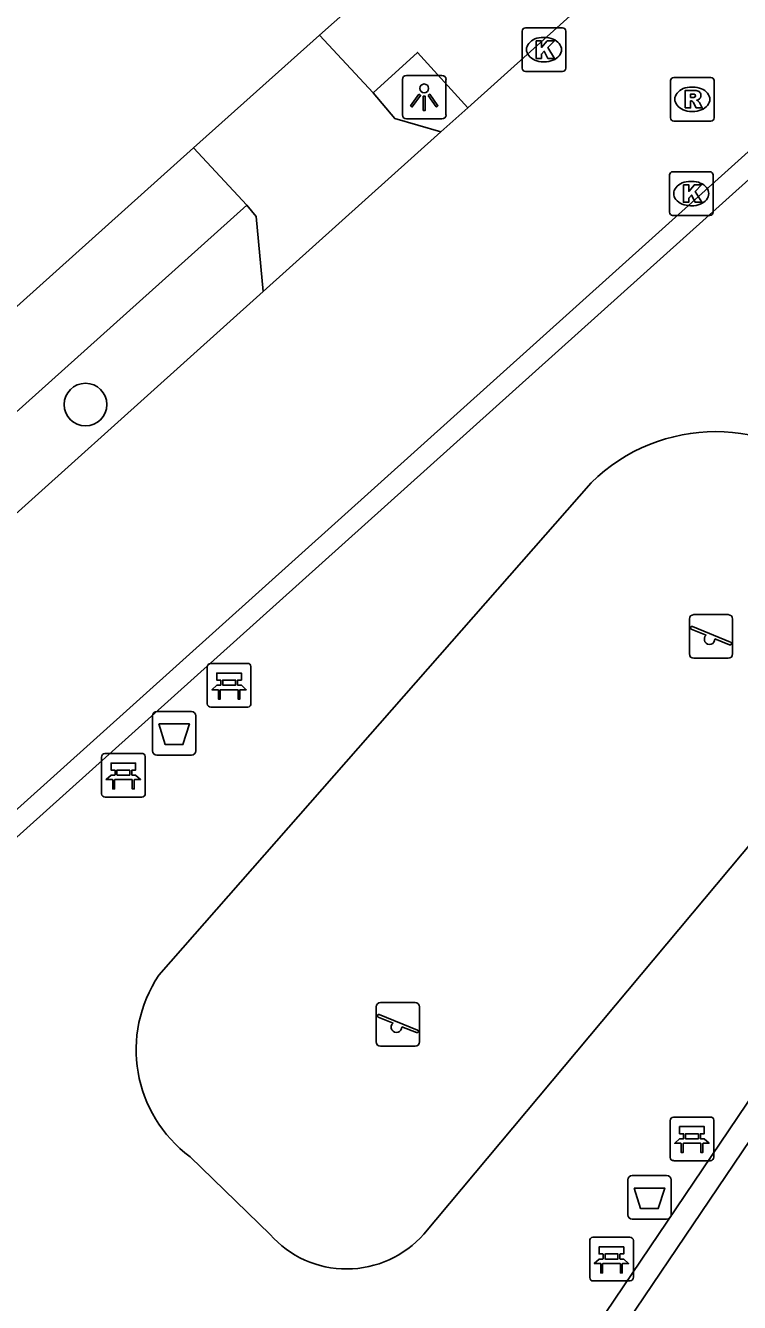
# Model space of a CAD drawing. Extents: x 163268 to 164360, y 381529 to 382285.
# Drawn here: x 164024.24 to 164040.58, y 381758.41 to 381787.65 of the extents above; entities that cross this region are included whole.
import ezdxf

# ---------------------------------------------------------------- set-up
doc = ezdxf.new("R2010")
doc.units = 0
for name, color, linetype in [('IMGEO_Afvalbak', 7, 'Continuous'), ('IMGEO_Bank', 7, 'Continuous'), ('IMGEO_Boom', 7, 'Continuous'), ('IMGEO_Groenvoorziening', 7, 'Continuous'), ('IMGEO_Haag', 7, 'Continuous'), ('IMGEO_Kolk', 7, 'Continuous'), ('IMGEO_Lichtpunt', 7, 'Continuous'), ('IMGEO_Rijbaan_lokaal_open', 7, 'Continuous'), ('IMGEO_Rioolput', 7, 'Continuous'), ('IMGEO_Speelvoorziening', 7, 'Continuous'), ('IMGEO_Voetpad_open', 7, 'Continuous')]:
    doc.layers.add(name, color=color, linetype=linetype)

msp = doc.modelspace()

# ---------------------------------------------------------------- linework, layer by layer
at = {"layer": 'IMGEO_Afvalbak'}
for p, q in [((164027.143, 381771.042), (164027.143, 381771.842)), ((164027.143, 381771.842), (164027.143, 381771.042)), ((164027.243, 381771.942), (164028.033, 381771.942)), ((164028.033, 381771.942), (164027.243, 381771.942)), ((164028.133, 381771.842), (164028.133, 381771.042)), ((164028.133, 381771.042), (164028.133, 381771.842)), ((164028.033, 381770.942), (164027.243, 381770.942)), ((164027.243, 381770.942), (164028.033, 381770.942)), ((164038.022, 381760.412), (164038.022, 381761.212)), ((164038.022, 381761.212), (164038.022, 381760.412)), ((164038.122, 381761.312), (164038.912, 381761.312)), ((164038.912, 381761.312), (164038.122, 381761.312)), ((164039.012, 381761.212), (164039.012, 381760.412)), ((164039.012, 381760.412), (164039.012, 381761.212)), ((164038.912, 381760.312), (164038.122, 381760.312)), ((164038.122, 381760.312), (164038.912, 381760.312))]:
    msp.add_line(p, q, dxfattribs=at)
for points in [[(164027.286, 381771.656), (164027.99, 381771.656), (164027.841, 381771.186), (164027.435, 381771.186), (164027.286, 381771.656)], [(164038.165, 381761.026), (164038.869, 381761.026), (164038.72, 381760.556), (164038.314, 381760.556), (164038.165, 381761.026)]]:
    msp.add_lwpolyline(points, dxfattribs=at)
for centre, start, end in [((164027.243, 381771.842), 90, 180), ((164027.243, 381771.842), 90, 180), ((164028.033, 381771.842), 0, 90), ((164028.033, 381771.842), 360, 90), ((164027.243, 381771.042), 180, 270), ((164027.243, 381771.042), 180, 270), ((164028.033, 381771.042), 270, 0), ((164028.033, 381771.042), 270, 0), ((164038.122, 381761.212), 90, 180), ((164038.122, 381761.212), 90, 180), ((164038.912, 381761.212), 0, 90), ((164038.912, 381761.212), 360, 90), ((164038.122, 381760.412), 180, 270), ((164038.122, 381760.412), 180, 270), ((164038.912, 381760.412), 270, 0), ((164038.912, 381760.412), 270, 0)]:
    msp.add_arc(centre, 0.1, start, end, dxfattribs=at)
at = {"layer": 'IMGEO_Bank'}
for p, q in [((164028.398, 381772.119), (164028.398, 381772.96)), ((164028.398, 381772.96), (164028.398, 381772.119)), ((164028.473, 381773.044), (164029.314, 381773.044)), ((164029.314, 381773.044), (164028.473, 381773.044)), ((164029.398, 381772.969), (164029.398, 381772.128)), ((164029.398, 381772.128), (164029.398, 381772.969)), ((164028.707, 381772.55), (164028.707, 381772.656)), ((164028.751, 381772.656), (164028.751, 381772.55)), ((164029.039, 381772.662), (164028.757, 381772.662)), ((164029.045, 381772.55), (164029.045, 381772.656)), ((164029.089, 381772.656), (164029.089, 381772.55)), ((164029.095, 381772.442), (164028.702, 381772.442)), ((164028.757, 381772.544), (164029.039, 381772.544)), ((164029.323, 381772.044), (164028.482, 381772.044)), ((164028.482, 381772.044), (164029.323, 381772.044)), ((164025.978, 381770.058), (164025.978, 381770.899)), ((164025.978, 381770.899), (164025.978, 381770.058)), ((164026.053, 381770.983), (164026.894, 381770.983)), ((164026.894, 381770.983), (164026.053, 381770.983)), ((164026.978, 381770.908), (164026.978, 381770.067)), ((164026.978, 381770.067), (164026.978, 381770.908)), ((164026.287, 381770.489), (164026.287, 381770.595)), ((164026.331, 381770.595), (164026.331, 381770.489)), ((164026.619, 381770.601), (164026.337, 381770.601)), ((164026.625, 381770.489), (164026.625, 381770.595)), ((164026.669, 381770.595), (164026.669, 381770.489)), ((164026.675, 381770.381), (164026.282, 381770.381)), ((164026.337, 381770.483), (164026.619, 381770.483)), ((164026.903, 381769.983), (164026.062, 381769.983)), ((164026.062, 381769.983), (164026.903, 381769.983)), ((164039.067, 381762.654), (164039.908, 381762.654)), ((164039.908, 381762.654), (164039.067, 381762.654)), ((164038.992, 381761.729), (164038.992, 381762.57)), ((164038.992, 381762.57), (164038.992, 381761.729)), ((164039.992, 381762.579), (164039.992, 381761.738)), ((164039.992, 381761.738), (164039.992, 381762.579)), ((164039.689, 381762.052), (164039.296, 381762.052)), ((164039.301, 381762.16), (164039.301, 381762.266)), ((164039.345, 381762.266), (164039.345, 381762.16)), ((164039.633, 381762.272), (164039.351, 381762.272)), ((164039.351, 381762.154), (164039.633, 381762.154)), ((164039.639, 381762.16), (164039.639, 381762.266)), ((164039.683, 381762.266), (164039.683, 381762.16)), ((164039.917, 381761.654), (164039.076, 381761.654)), ((164039.076, 381761.654), (164039.917, 381761.654)), ((164037.15, 381758.975), (164037.15, 381759.816)), ((164037.15, 381759.816), (164037.15, 381758.975)), ((164037.225, 381759.9), (164038.066, 381759.9)), ((164038.066, 381759.9), (164037.225, 381759.9)), ((164038.15, 381759.825), (164038.15, 381758.984)), ((164038.15, 381758.984), (164038.15, 381759.825)), ((164037.459, 381759.406), (164037.459, 381759.512)), ((164037.503, 381759.512), (164037.503, 381759.406)), ((164037.791, 381759.518), (164037.509, 381759.518)), ((164037.509, 381759.4), (164037.791, 381759.4)), ((164037.797, 381759.406), (164037.797, 381759.512)), ((164037.841, 381759.512), (164037.841, 381759.406)), ((164037.847, 381759.298), (164037.454, 381759.298)), ((164038.075, 381758.9), (164037.234, 381758.9)), ((164037.234, 381758.9), (164038.075, 381758.9))]:
    msp.add_line(p, q, dxfattribs=at)
for points in [[(164028.701, 381772.662), (164028.615, 381772.662), (164028.615, 381772.823), (164029.178, 381772.823), (164029.178, 381772.662), (164029.095, 381772.662)], [(164028.645, 381772.442), (164028.503, 381772.442), (164028.615, 381772.544), (164028.701, 381772.544)], [(164028.695, 381772.435), (164028.695, 381772.228), (164028.652, 381772.228), (164028.652, 381772.435)], [(164029.095, 381772.544), (164029.178, 381772.544), (164029.29, 381772.442), (164029.151, 381772.442)], [(164029.145, 381772.435), (164029.145, 381772.228), (164029.101, 381772.228), (164029.101, 381772.435)], [(164026.281, 381770.601), (164026.195, 381770.601), (164026.195, 381770.762), (164026.758, 381770.762), (164026.758, 381770.601), (164026.675, 381770.601)], [(164026.225, 381770.381), (164026.083, 381770.381), (164026.195, 381770.483), (164026.281, 381770.483)], [(164026.275, 381770.374), (164026.275, 381770.167), (164026.232, 381770.167), (164026.232, 381770.374)], [(164026.675, 381770.483), (164026.758, 381770.483), (164026.87, 381770.381), (164026.731, 381770.381)], [(164026.725, 381770.374), (164026.725, 381770.167), (164026.681, 381770.167), (164026.681, 381770.374)], [(164039.295, 381762.272), (164039.209, 381762.272), (164039.209, 381762.433), (164039.772, 381762.433), (164039.772, 381762.272), (164039.689, 381762.272)], [(164039.239, 381762.052), (164039.097, 381762.052), (164039.209, 381762.154), (164039.295, 381762.154)], [(164039.289, 381762.045), (164039.289, 381761.838), (164039.246, 381761.838), (164039.246, 381762.045)], [(164039.689, 381762.154), (164039.772, 381762.154), (164039.884, 381762.052), (164039.745, 381762.052)], [(164039.739, 381762.045), (164039.739, 381761.838), (164039.695, 381761.838), (164039.695, 381762.045)], [(164037.397, 381759.298), (164037.255, 381759.298), (164037.367, 381759.4), (164037.453, 381759.4)], [(164037.453, 381759.518), (164037.367, 381759.518), (164037.367, 381759.679), (164037.93, 381759.679), (164037.93, 381759.518), (164037.847, 381759.518)], [(164037.847, 381759.4), (164037.93, 381759.4), (164038.042, 381759.298), (164037.903, 381759.298)], [(164037.447, 381759.291), (164037.447, 381759.084), (164037.404, 381759.084), (164037.404, 381759.291)], [(164037.897, 381759.291), (164037.897, 381759.084), (164037.853, 381759.084), (164037.853, 381759.291)]]:
    msp.add_lwpolyline(points, dxfattribs=at)
for centre, radius, start, end in [((164028.476, 381772.966), 0.0779, 92.4484, 184.2845), ((164028.476, 381772.966), 0.0779, 92.4484, 184.2845), ((164029.32, 381772.966), 0.0779, 2.4484, 94.2845), ((164029.32, 381772.966), 0.0779, 2.4484, 94.2845), ((164028.7, 381772.655), 0.00671, 2.8957, 87.1043), ((164028.757, 381772.655), 0.00671, 92.8957, 177.1043), ((164029.039, 381772.655), 0.00671, 2.8957, 87.1043), ((164029.096, 381772.655), 0.00671, 92.8957, 177.1043), ((164028.645, 381772.435), 0.00671, 2.8957, 87.1043), ((164028.702, 381772.435), 0.00671, 92.8957, 177.1043), ((164028.7, 381772.551), 0.00671, 272.8957, 357.1043), ((164028.757, 381772.551), 0.00671, 182.8957, 267.1043), ((164029.039, 381772.551), 0.00671, 272.8957, 357.1043), ((164029.096, 381772.551), 0.00671, 182.8957, 267.1043), ((164029.094, 381772.435), 0.00671, 2.8957, 87.1043), ((164029.151, 381772.435), 0.00671, 92.8957, 177.1043), ((164028.476, 381772.122), 0.0779, 182.4484, 274.2845), ((164028.476, 381772.122), 0.0779, 182.4484, 274.2845), ((164029.32, 381772.122), 0.0779, 272.4484, 4.2845), ((164029.32, 381772.122), 0.0779, 272.4484, 4.2845), ((164026.056, 381770.905), 0.0779, 92.4484, 184.2845), ((164026.056, 381770.905), 0.0779, 92.4484, 184.2845), ((164026.9, 381770.905), 0.0779, 2.4484, 94.2845), ((164026.9, 381770.905), 0.0779, 2.4484, 94.2845), ((164026.28, 381770.594), 0.00671, 2.8957, 87.1043), ((164026.337, 381770.594), 0.00671, 92.8957, 177.1043), ((164026.619, 381770.594), 0.00671, 2.8957, 87.1043), ((164026.676, 381770.594), 0.00671, 92.8957, 177.1043), ((164026.225, 381770.374), 0.00671, 2.8957, 87.1043), ((164026.282, 381770.374), 0.00671, 92.8957, 177.1043), ((164026.28, 381770.49), 0.00671, 272.8957, 357.1043), ((164026.337, 381770.49), 0.00671, 182.8957, 267.1043), ((164026.619, 381770.49), 0.00671, 272.8957, 357.1043), ((164026.676, 381770.49), 0.00671, 182.8957, 267.1043), ((164026.674, 381770.374), 0.00671, 2.8957, 87.1043), ((164026.731, 381770.374), 0.00671, 92.8957, 177.1043), ((164026.056, 381770.061), 0.0779, 182.4484, 274.2845), ((164026.056, 381770.061), 0.0779, 182.4484, 274.2845), ((164026.9, 381770.061), 0.0779, 272.4484, 4.2845), ((164026.9, 381770.061), 0.0779, 272.4484, 4.2845), ((164039.07, 381762.576), 0.0779, 92.4484, 184.2845), ((164039.07, 381762.576), 0.0779, 92.4484, 184.2845), ((164039.914, 381762.576), 0.0779, 2.4484, 94.2845), ((164039.914, 381762.576), 0.0779, 2.4484, 94.2845), ((164039.239, 381762.045), 0.00671, 2.8957, 87.1043), ((164039.296, 381762.045), 0.00671, 92.8957, 177.1043), ((164039.294, 381762.265), 0.00671, 2.8957, 87.1043), ((164039.294, 381762.161), 0.00671, 272.8957, 357.1043), ((164039.351, 381762.265), 0.00671, 92.8957, 177.1043), ((164039.351, 381762.161), 0.00671, 182.8957, 267.1043), ((164039.633, 381762.265), 0.00671, 2.8957, 87.1043), ((164039.633, 381762.161), 0.00671, 272.8957, 357.1043), ((164039.69, 381762.265), 0.00671, 92.8957, 177.1043), ((164039.69, 381762.161), 0.00671, 182.8957, 267.1043), ((164039.688, 381762.045), 0.00671, 2.8957, 87.1043), ((164039.745, 381762.045), 0.00671, 92.8957, 177.1043), ((164039.07, 381761.732), 0.0779, 182.4484, 274.2845), ((164039.07, 381761.732), 0.0779, 182.4484, 274.2845), ((164039.914, 381761.732), 0.0779, 272.4484, 4.2845), ((164039.914, 381761.732), 0.0779, 272.4484, 4.2845), ((164037.228, 381759.822), 0.0779, 92.4484, 184.2845), ((164037.228, 381759.822), 0.0779, 92.4484, 184.2845), ((164038.072, 381759.822), 0.0779, 2.4484, 94.2845), ((164038.072, 381759.822), 0.0779, 2.4484, 94.2845), ((164037.452, 381759.511), 0.00671, 2.8957, 87.1043), ((164037.452, 381759.407), 0.00671, 272.8957, 357.1043), ((164037.509, 381759.511), 0.00671, 92.8957, 177.1043), ((164037.509, 381759.407), 0.00671, 182.8957, 267.1043), ((164037.791, 381759.511), 0.00671, 2.8957, 87.1043), ((164037.791, 381759.407), 0.00671, 272.8957, 357.1043), ((164037.848, 381759.511), 0.00671, 92.8957, 177.1043), ((164037.848, 381759.407), 0.00671, 182.8957, 267.1043), ((164037.397, 381759.291), 0.00671, 2.8957, 87.1043), ((164037.454, 381759.291), 0.00671, 92.8957, 177.1043), ((164037.846, 381759.291), 0.00671, 2.8957, 87.1043), ((164037.903, 381759.291), 0.00671, 92.8957, 177.1043), ((164037.228, 381758.978), 0.0779, 182.4484, 274.2845), ((164037.228, 381758.978), 0.0779, 182.4484, 274.2845), ((164038.072, 381758.978), 0.0779, 272.4484, 4.2845), ((164038.072, 381758.978), 0.0779, 272.4484, 4.2845)]:
    msp.add_arc(centre, radius, start, end, dxfattribs=at)
at = {"layer": 'IMGEO_Boom'}
msp.add_circle((164025.611, 381778.971), 0.489, dxfattribs=at)
at = {"layer": 'IMGEO_Groenvoorziening'}
for points in [[(164037.184, 381777.181), (164027.289, 381765.901)], [(164033.352, 381759.973), (164042.992, 381771.488)], [(164028.005, 381761.743), (164029.833, 381759.964)]]:
    msp.add_lwpolyline(points, dxfattribs=at)
for centre, radius, start, end in [((164040.039, 381774.285), 4.067, 316.5577, 134.5881), ((164029.825, 381764.197), 3.055, 146.1046, 233.4362), ((164031.589, 381761.517), 2.344, 221.4894, 318.8037)]:
    msp.add_arc(centre, radius, start, end, dxfattribs=at)
at = {"layer": 'IMGEO_Haag'}
for points in [[(164048.719, 381791.911), (164049.059, 381791.563), (164019.829, 381765.285), (164019.503, 381765.63)], [(164033.733, 381751.631), (164033.289, 381751.898), (164055.855, 381785.347), (164056.311, 381785.06)]]:
    msp.add_lwpolyline(points, dxfattribs=at)
at = {"layer": 'IMGEO_Kolk'}
for p, q in [((164035.603, 381786.676), (164035.603, 381787.528)), ((164035.678, 381787.602), (164036.53, 381787.602)), ((164036.604, 381787.528), (164036.604, 381786.676)), ((164036.091, 381787.382), (164036.116, 381787.382)), ((164036.53, 381786.602), (164035.678, 381786.602)), ((164036.114, 381786.822), (164036.089, 381786.822)), ((164039.049, 381784.305), (164039.901, 381784.305)), ((164038.974, 381783.379), (164038.974, 381784.231)), ((164039.462, 381784.085), (164039.487, 381784.085)), ((164039.975, 381784.231), (164039.975, 381783.379)), ((164039.485, 381783.525), (164039.46, 381783.525)), ((164039.901, 381783.305), (164039.049, 381783.305))]:
    msp.add_line(p, q, dxfattribs=at)
for points in [[(164035.603, 381786.676), (164035.603, 381787.528)], [(164035.678, 381787.602), (164036.53, 381787.602)], [(164036.604, 381787.528), (164036.604, 381786.676)], [(164035.924, 381787.302), (164036.047, 381787.302), (164036.047, 381787.151), (164036.177, 381787.302), (164036.341, 381787.302), (164036.195, 381787.151), (164036.348, 381786.902), (164036.196, 381786.902), (164036.111, 381787.066), (164036.047, 381786.999), (164036.047, 381786.902), (164035.924, 381786.902), (164035.924, 381787.302)], [(164036.53, 381786.602), (164035.678, 381786.602)], [(164039.049, 381784.305), (164039.901, 381784.305)], [(164038.974, 381783.379), (164038.974, 381784.231)], [(164039.295, 381784.005), (164039.418, 381784.005), (164039.418, 381783.854), (164039.548, 381784.005), (164039.712, 381784.005), (164039.566, 381783.854), (164039.719, 381783.605), (164039.567, 381783.605), (164039.482, 381783.769), (164039.418, 381783.702), (164039.418, 381783.605), (164039.295, 381783.605), (164039.295, 381784.005)], [(164039.975, 381784.231), (164039.975, 381783.379)], [(164039.901, 381783.305), (164039.049, 381783.305)]]:
    msp.add_lwpolyline(points, dxfattribs=at)
for centre, start, end in [((164035.68, 381787.526), 91.552, 178.448), ((164035.68, 381787.526), 91.552, 178.448), ((164036.528, 381787.526), 1.552, 88.448), ((164036.528, 381787.526), 1.552, 88.448), ((164035.68, 381786.678), 181.552, 268.448), ((164035.68, 381786.678), 181.552, 268.448), ((164036.528, 381786.678), 271.552, 358.448), ((164036.528, 381786.678), 271.552, 358.448), ((164039.051, 381784.229), 91.552, 178.448), ((164039.051, 381784.229), 91.552, 178.448), ((164039.899, 381784.229), 1.552, 88.448), ((164039.899, 381784.229), 1.552, 88.448), ((164039.051, 381783.381), 181.552, 268.448), ((164039.051, 381783.381), 181.552, 268.448), ((164039.899, 381783.381), 271.552, 358.448), ((164039.899, 381783.381), 271.552, 358.448)]:
    msp.add_arc(centre, 0.0765, start, end, dxfattribs=at)
for centre, major_axis, ratio, start_param, end_param in [((164036.09, 381787.102), (-0.387, 0.002), 0.722429, 4.712389, 7.853982), ((164036.115, 381787.102), (-0.39, 0.002), 0.717154, 1.570796, 4.712389), ((164039.461, 381783.805), (-0.387, 0.002), 0.722429, 4.712389, 7.853982), ((164039.486, 381783.805), (-0.39, 0.002), 0.717154, 1.570796, 4.712389)]:
    msp.add_ellipse(centre, major_axis=major_axis, ratio=ratio, start_param=start_param, end_param=end_param, dxfattribs=at)
at = {"layer": 'IMGEO_Lichtpunt'}
for p, q in [((164032.865, 381786.417), (164032.865, 381785.61)), ((164032.865, 381786.417), (164032.865, 381785.61)), ((164033.767, 381786.512), (164032.959, 381786.512)), ((164033.767, 381786.512), (164032.959, 381786.512)), ((164033.861, 381785.61), (164033.861, 381786.417)), ((164033.861, 381785.61), (164033.861, 381786.417)), ((164032.959, 381785.516), (164033.767, 381785.516)), ((164032.959, 381785.516), (164033.767, 381785.516))]:
    msp.add_line(p, q, dxfattribs=at)
for points in [[(164033.239, 381786.081), (164033.278, 381786.053), (164033.09, 381785.791), (164033.052, 381785.818), (164033.239, 381786.081)], [(164033.341, 381786.033), (164033.388, 381786.033), (164033.388, 381785.711), (164033.341, 381785.711), (164033.341, 381786.033)], [(164033.451, 381786.053), (164033.489, 381786.08), (164033.676, 381785.818), (164033.637, 381785.79), (164033.451, 381786.053)]]:
    msp.add_lwpolyline(points, dxfattribs=at)
msp.add_circle((164033.364, 381786.215), 0.0994, dxfattribs=at)
for centre, start, end in [((164032.959, 381786.417), 90, 180), ((164032.959, 381786.417), 90, 180), ((164033.767, 381786.417), 0, 90), ((164033.767, 381786.417), 0, 90), ((164032.959, 381785.61), 180, 270), ((164032.959, 381785.61), 180, 270), ((164033.767, 381785.61), 270, 0), ((164033.767, 381785.61), 270, 360)]:
    msp.add_arc(centre, 0.0946, start, end, dxfattribs=at)
at = {"layer": 'IMGEO_Rijbaan_lokaal_open'}
for points in [[(164019.503, 381765.63), (164048.719, 381791.911)], [(164038.14, 381789.17), (164034.359, 381785.772)], [(164033.746, 381785.221), (164034.359, 381785.772)], [(164033.746, 381785.221), (164029.678, 381781.565)], [(164056.311, 381785.06), (164033.733, 381751.631)], [(164014.089, 381767.548), (164029.678, 381781.565)]]:
    msp.add_lwpolyline(points, dxfattribs=at)
at = {"layer": 'IMGEO_Rioolput'}
for p, q in [((164038.998, 381785.539), (164038.998, 381786.391)), ((164039.073, 381786.465), (164039.925, 381786.465)), ((164039.999, 381786.391), (164039.999, 381785.539)), ((164039.486, 381786.245), (164039.511, 381786.245)), ((164039.925, 381785.465), (164039.073, 381785.465)), ((164039.509, 381785.685), (164039.484, 381785.685))]:
    msp.add_line(p, q, dxfattribs=at)
for points in [[(164038.998, 381785.539), (164038.998, 381786.391)], [(164039.073, 381786.465), (164039.925, 381786.465)], [(164039.999, 381786.391), (164039.999, 381785.539)], [(164039.587, 381786.163), (164039.335, 381786.165), (164039.335, 381785.765)], [(164039.513, 381786.084), (164039.459, 381786.084), (164039.459, 381786.003)], [(164039.335, 381785.765), (164039.459, 381785.765), (164039.459, 381785.927), (164039.47, 381785.927)], [(164039.459, 381786.003), (164039.511, 381786.003)], [(164039.517, 381785.898), (164039.588, 381785.765), (164039.728, 381785.765), (164039.663, 381785.891)], [(164039.925, 381785.465), (164039.073, 381785.465)]]:
    msp.add_lwpolyline(points, dxfattribs=at)
for centre, radius, start, end in [((164039.075, 381786.389), 0.0765, 91.552, 178.448), ((164039.075, 381786.389), 0.0765, 91.552, 178.448), ((164039.923, 381786.389), 0.0765, 1.552, 88.448), ((164039.923, 381786.389), 0.0765, 1.552, 88.448), ((164039.519, 381785.988), 0.0964, 77.0061, 93.1865), ((164039.533, 381786.045), 0.0378, 276.6634, 79.6772), ((164039.586, 381786.053), 0.109, 350.3612, 89.416), ((164039.584, 381786.053), 0.112, 277.5842, 350.9817), ((164039.469, 381785.874), 0.0533, 26.0293, 88.6989), ((164039.495, 381786.192), 0.19, 274.7715, 282.9687), ((164039.568, 381785.838), 0.108, 29.5134, 73.7905), ((164039.075, 381785.541), 0.0765, 181.552, 268.448), ((164039.075, 381785.541), 0.0765, 181.552, 268.448), ((164039.923, 381785.541), 0.0765, 271.552, 358.448), ((164039.923, 381785.541), 0.0765, 271.552, 358.448)]:
    msp.add_arc(centre, radius, start, end, dxfattribs=at)
for centre, major_axis, ratio, start_param, end_param in [((164039.485, 381785.965), (-0.387, 0.002), 0.722429, 4.712389, 7.853982), ((164039.51, 381785.965), (-0.39, 0.002), 0.717154, 1.570796, 4.712389)]:
    msp.add_ellipse(centre, major_axis=major_axis, ratio=ratio, start_param=start_param, end_param=end_param, dxfattribs=at)
at = {"layer": 'IMGEO_Speelvoorziening'}
for p, q in [((164039.432, 381773.26), (164039.432, 381774.06)), ((164039.432, 381774.06), (164039.432, 381773.26)), ((164039.532, 381774.16), (164040.322, 381774.16)), ((164040.322, 381774.16), (164039.532, 381774.16)), ((164040.422, 381774.06), (164040.422, 381773.26)), ((164040.422, 381773.26), (164040.422, 381774.06)), ((164039.815, 381773.688), (164039.476, 381773.825)), ((164039.501, 381773.885), (164040.377, 381773.532)), ((164040.353, 381773.472), (164040.013, 381773.609)), ((164040.322, 381773.16), (164039.532, 381773.16)), ((164039.532, 381773.16), (164040.322, 381773.16)), ((164032.366, 381765.274), (164033.156, 381765.274)), ((164033.156, 381765.274), (164032.366, 381765.274)), ((164032.266, 381764.374), (164032.266, 381765.174)), ((164032.266, 381765.174), (164032.266, 381764.374)), ((164032.335, 381764.999), (164033.211, 381764.646)), ((164033.256, 381765.174), (164033.256, 381764.374)), ((164033.256, 381764.374), (164033.256, 381765.174)), ((164032.649, 381764.802), (164032.31, 381764.939)), ((164033.187, 381764.586), (164032.847, 381764.723)), ((164033.156, 381764.274), (164032.366, 381764.274)), ((164032.366, 381764.274), (164033.156, 381764.274))]:
    msp.add_line(p, q, dxfattribs=at)
for centre, radius, start, end in [((164039.532, 381774.06), 0.1, 90, 180), ((164039.532, 381774.06), 0.1, 90, 180), ((164040.322, 381774.06), 0.1, 0, 90), ((164040.322, 381774.06), 0.1, 360, 90), ((164039.489, 381773.855), 0.0327, 68.078, 248.078), ((164039.894, 381773.598), 0.12, 130.9928, 5.1632), ((164040.365, 381773.502), 0.0327, 248.078, 68.078), ((164039.532, 381773.26), 0.1, 180, 270), ((164039.532, 381773.26), 0.1, 180, 270), ((164040.322, 381773.26), 0.1, 270, 0), ((164040.322, 381773.26), 0.1, 270, 0), ((164032.366, 381765.174), 0.1, 90, 180), ((164032.366, 381765.174), 0.1, 90, 180), ((164033.156, 381765.174), 0.1, 0, 90), ((164033.156, 381765.174), 0.1, 360, 90), ((164032.323, 381764.969), 0.0327, 68.078, 248.078), ((164032.728, 381764.712), 0.12, 130.9928, 5.1632), ((164032.366, 381764.374), 0.1, 180, 270), ((164032.366, 381764.374), 0.1, 180, 270), ((164033.156, 381764.374), 0.1, 270, 0), ((164033.156, 381764.374), 0.1, 270, 0), ((164033.199, 381764.616), 0.0327, 248.078, 68.078)]:
    msp.add_arc(centre, radius, start, end, dxfattribs=at)
at = {"layer": 'IMGEO_Voetpad_open'}
for points in [[(164030.963, 381787.436), (164031.976, 381788.335), (164061.167, 381814.504), (164082.603, 381833.845)], [(164028.084, 381784.853), (164030.963, 381787.436)], [(164030.963, 381787.436), (164032.193, 381786.114)], [(164034.359, 381785.772), (164033.208, 381787.037), (164032.193, 381786.114)], [(164032.193, 381786.114), (164032.688, 381785.523), (164033.746, 381785.221)], [(163999.408, 381759.09), (164028.084, 381784.853)], [(164029.304, 381783.54), (164028.084, 381784.853)], [(164029.304, 381783.54), (164027.963, 381782.334), (164013.979, 381769.789), (164012.393, 381768.393)], [(164029.678, 381781.565), (164029.52, 381783.281), (164029.304, 381783.54)]]:
    msp.add_lwpolyline(points, dxfattribs=at)

doc.saveas('drawing.dxf')
